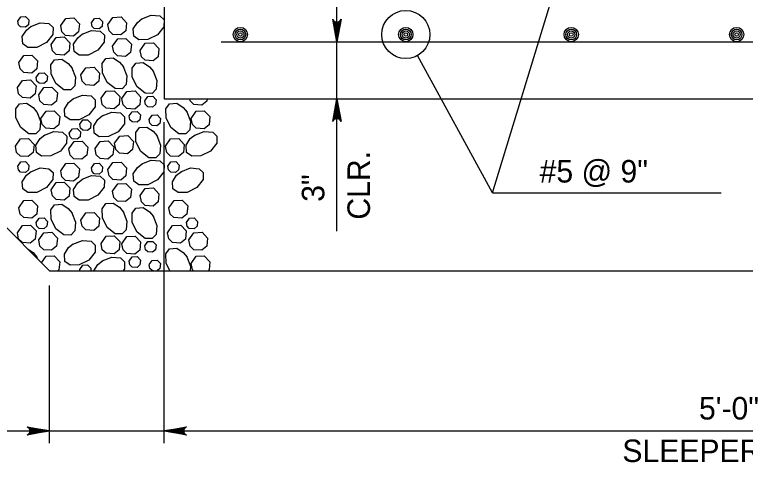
# Model space of a CAD drawing. Extents: x 636530 to 644067, y 294168 to 299122.
# Drawn here: x 639138.6 to 639235.9, y 297331.4 to 297391 of the extents above; entities that cross this region are included whole.
import ezdxf

# ---------------------------------------------------------------- set-up
doc = ezdxf.new("R2010")
doc.units = 0
doc.layers.add('1', color=7, linetype='Continuous')

msp = doc.modelspace()

# ---------------------------------------------------------------- linework, layer by layer
at = {"layer": '1'}
for p, q in [((639158.49, 297410.264), (639158.49, 297379.784)), ((639202.188, 297367.27), (639211.745, 297398.632)), ((639181.492, 297362.167), (639181.492, 297394.123)), ((639190.664, 297388.355), (639190.664, 297388.355)), ((639143.25, 297356.924), (639112.77, 297387.404)), ((639166.11, 297387.404), (639303.27, 297387.404)), ((639202.188, 297367.27), (639192.199, 297385.547)), ((639158.49, 297379.784), (639310.89, 297379.784)), ((639158.49, 297333.953), (639158.49, 297376.689)), ((639202.188, 297367.27), (639232.631, 297367.27)), ((639143.25, 297356.924), (639326.13, 297356.924)), ((639143.25, 297333.953), (639143.25, 297354.943)), ((639113.216, 297335.588), (639310.89, 297335.588))]:
    msp.add_line(p, q, dxfattribs=at)
for points in [[(639139.009, 297390.155), (639139.413, 297390.729), (639140.057, 297390.766), (639140.504, 297390.302), (639140.44, 297389.651), (639140.042, 297389.32), (639139.406, 297389.366), (639139.107, 297389.657), (639139.01, 297390.155)], [(639144.734, 297389.541), (639145.407, 297390.498), (639146.48, 297390.559), (639147.226, 297389.785), (639147.118, 297388.701), (639146.455, 297388.15), (639145.395, 297388.227), (639144.897, 297388.71), (639144.735, 297389.541)], [(639148.813, 297389.935), (639149.217, 297390.508), (639149.861, 297390.545), (639150.309, 297390.081), (639150.244, 297389.431), (639149.846, 297389.1), (639149.21, 297389.146), (639148.911, 297389.436), (639148.814, 297389.934)], [(639151.017, 297389.687), (639151.689, 297390.643), (639152.762, 297390.704), (639153.508, 297389.931), (639153.4, 297388.847), (639152.737, 297388.295), (639151.678, 297388.372), (639151.179, 297388.855), (639151.017, 297389.687)], [(639158.49, 297390.328), (639158.473, 297389.391), (639157.639, 297388.325), (639156.351, 297387.681), (639155.137, 297387.66), (639154.454, 297388.146), (639154.389, 297389.112), (639154.944, 297389.977), (639155.579, 297390.484)], [(639155.528, 297390.451), (639156.786, 297390.95), (639157.941, 297390.85), (639158.49, 297390.328)], [(639181.492, 297387.404), (639180.933, 297390.387), (639181.012, 297390.272), (639181.092, 297390.157), (639181.192, 297390.098), (639181.292, 297390.039), (639181.392, 297390.022), (639181.492, 297390.004), (639181.592, 297390.022), (639181.692, 297390.039), (639181.792, 297390.098), (639181.892, 297390.157), (639181.972, 297390.272), (639182.051, 297390.387), (639181.492, 297387.404), (639181.972, 297390.272), (639181.892, 297390.157), (639181.492, 297387.404), (639181.792, 297390.098), (639181.692, 297390.039), (639181.492, 297387.404), (639181.592, 297390.022), (639181.492, 297390.004), (639181.492, 297387.404), (639181.392, 297390.022), (639181.292, 297390.039), (639181.492, 297387.404), (639181.192, 297390.098), (639181.092, 297390.157), (639181.492, 297387.404), (639181.012, 297390.272)], [(639140.751, 297389.419), (639142.009, 297389.917), (639143.164, 297389.818), (639143.713, 297389.296), (639143.696, 297388.358), (639142.862, 297387.293), (639141.575, 297386.649), (639140.361, 297386.628), (639139.678, 297387.113), (639139.613, 297388.08), (639140.167, 297388.945), (639140.802, 297389.451)], [(639147.584, 297388.402), (639148.841, 297388.901), (639149.997, 297388.801), (639150.546, 297388.279), (639150.528, 297387.341), (639149.695, 297386.276), (639148.407, 297385.632), (639147.193, 297385.611), (639146.51, 297386.096), (639146.445, 297387.063), (639147, 297387.928), (639147.635, 297388.434)], [(639143.469, 297387.011), (639144.142, 297387.968), (639145.215, 297388.029), (639145.961, 297387.255), (639145.853, 297386.171), (639145.19, 297385.62), (639144.13, 297385.697), (639143.632, 297386.18), (639143.47, 297387.011)], [(639151.649, 297386.824), (639152.321, 297387.78), (639153.395, 297387.841), (639154.141, 297387.068), (639154.033, 297385.984), (639153.37, 297385.432), (639152.31, 297385.509), (639151.812, 297385.992), (639151.65, 297386.824)], [(639155.325, 297386.238), (639155.997, 297387.194), (639157.07, 297387.256), (639157.816, 297386.482), (639157.708, 297385.398), (639157.045, 297384.846), (639155.986, 297384.923), (639155.487, 297385.407), (639155.325, 297386.238)], [(639139.158, 297384.612), (639139.831, 297385.568), (639140.904, 297385.629), (639141.65, 297384.856), (639141.542, 297383.772), (639140.879, 297383.22), (639139.819, 297383.297), (639139.321, 297383.781), (639139.159, 297384.612)], [(639146.215, 297383.937), (639146.714, 297382.679), (639146.614, 297381.524), (639146.092, 297380.974), (639145.155, 297380.992), (639144.09, 297381.825), (639143.446, 297383.113), (639143.424, 297384.327), (639143.91, 297385.01), (639144.877, 297385.075), (639145.741, 297384.521), (639146.248, 297383.886)], [(639153.048, 297384.099), (639153.547, 297382.842), (639153.447, 297381.686), (639152.925, 297381.137), (639151.987, 297381.155), (639150.922, 297381.988), (639150.278, 297383.276), (639150.257, 297384.49), (639150.742, 297385.173), (639151.709, 297385.238), (639152.574, 297384.684), (639153.08, 297384.049)], [(639157.034, 297383.489), (639157.532, 297382.232), (639157.433, 297381.076), (639156.911, 297380.527), (639155.973, 297380.545), (639154.908, 297381.378), (639154.264, 297382.666), (639154.243, 297383.88), (639154.728, 297384.563), (639155.695, 297384.628), (639156.56, 297384.074), (639157.066, 297383.439)], [(639147.423, 297382.985), (639148.095, 297383.942), (639149.169, 297384.003), (639149.915, 297383.229), (639149.807, 297382.145), (639149.144, 297381.594), (639148.084, 297381.67), (639147.586, 297382.154), (639147.424, 297382.985)], [(639141.468, 297382.652), (639141.872, 297383.226), (639142.516, 297383.263), (639142.963, 297382.799), (639142.899, 297382.148), (639142.501, 297381.817), (639141.865, 297381.864), (639141.566, 297382.154), (639141.469, 297382.652)], [(639138.97, 297381.291), (639139.642, 297382.247), (639140.716, 297382.309), (639141.462, 297381.535), (639141.354, 297380.451), (639140.691, 297379.899), (639139.631, 297379.976), (639139.132, 297380.46), (639138.971, 297381.291)], [(639141.811, 297380.342), (639142.483, 297381.298), (639143.556, 297381.359), (639144.303, 297380.586), (639144.195, 297379.501), (639143.532, 297378.95), (639142.472, 297379.027), (639141.973, 297379.51), (639141.811, 297380.341)], [(639150.114, 297379.868), (639150.786, 297380.824), (639151.859, 297380.885), (639152.605, 297380.112), (639152.497, 297379.028), (639151.834, 297378.476), (639150.775, 297378.553), (639150.276, 297379.036), (639150.114, 297379.867)], [(639152.879, 297379.827), (639153.551, 297380.783), (639154.625, 297380.845), (639155.371, 297380.071), (639155.263, 297378.987), (639154.6, 297378.435), (639153.54, 297378.512), (639153.042, 297378.996), (639152.88, 297379.827)], [(639146.364, 297379.78), (639147.621, 297380.279), (639148.777, 297380.179), (639149.326, 297379.657), (639149.308, 297378.719), (639148.475, 297377.654), (639147.187, 297377.01), (639145.973, 297376.989), (639145.29, 297377.474), (639145.225, 297378.441), (639145.78, 297379.306), (639146.414, 297379.812)], [(639155.938, 297379.532), (639156.341, 297380.105), (639156.986, 297380.142), (639157.433, 297379.678), (639157.368, 297379.028), (639156.971, 297378.697), (639156.335, 297378.743), (639156.035, 297379.033), (639155.938, 297379.531)], [(639164.211, 297379.784), (639164.183, 297379.501), (639163.52, 297378.95), (639162.46, 297379.027), (639161.962, 297379.51), (639161.908, 297379.784)], [(639166.352, 297379.78), (639166.362, 297379.784)], [(639181.492, 297379.784), (639182.051, 297376.802), (639181.972, 297376.917), (639181.892, 297377.032), (639181.792, 297377.091), (639181.692, 297377.15), (639181.592, 297377.167), (639181.492, 297377.184), (639181.392, 297377.167), (639181.292, 297377.15), (639181.192, 297377.091), (639181.092, 297377.032), (639181.012, 297376.917), (639180.933, 297376.802), (639181.492, 297379.784), (639181.012, 297376.917), (639181.092, 297377.032), (639181.492, 297379.784), (639181.192, 297377.091), (639181.292, 297377.15), (639181.492, 297379.784), (639181.392, 297377.167), (639181.492, 297377.184), (639181.492, 297379.784), (639181.592, 297377.167), (639181.692, 297377.15), (639181.492, 297379.784), (639181.792, 297377.091), (639181.892, 297377.032), (639181.492, 297379.784), (639181.972, 297376.917)], [(639141.538, 297378.08), (639142.037, 297376.823), (639141.937, 297375.667), (639141.415, 297375.118), (639140.478, 297375.136), (639139.412, 297375.969), (639138.769, 297377.257), (639138.747, 297378.471), (639139.233, 297379.154), (639140.2, 297379.219), (639141.064, 297378.664), (639141.571, 297378.029)], [(639161.527, 297378.08), (639162.026, 297376.823), (639161.926, 297375.667), (639161.404, 297375.118), (639160.466, 297375.136), (639159.401, 297375.969), (639158.757, 297377.257), (639158.736, 297378.471), (639159.221, 297379.154), (639160.188, 297379.219), (639161.053, 297378.664), (639161.559, 297378.029)], [(639142.11, 297377.195), (639142.782, 297378.152), (639143.856, 297378.213), (639144.602, 297377.439), (639144.494, 297376.355), (639143.831, 297375.804), (639142.771, 297375.88), (639142.272, 297376.364), (639142.11, 297377.195)], [(639150.265, 297377.534), (639151.523, 297378.032), (639152.678, 297377.932), (639153.228, 297377.41), (639153.21, 297376.473), (639152.377, 297375.407), (639151.089, 297374.764), (639149.875, 297374.742), (639149.192, 297375.228), (639149.127, 297376.195), (639149.681, 297377.059), (639150.316, 297377.566)], [(639153.857, 297377.514), (639154.261, 297378.088), (639154.905, 297378.125), (639155.352, 297377.66), (639155.288, 297377.01), (639154.89, 297376.679), (639154.254, 297376.725), (639153.955, 297377.015), (639153.858, 297377.514)], [(639156.505, 297377.041), (639156.909, 297377.615), (639157.553, 297377.652), (639158.001, 297377.187), (639157.936, 297376.537), (639157.538, 297376.206), (639156.902, 297376.252), (639156.603, 297376.542), (639156.506, 297377.041)], [(639162.098, 297377.195), (639162.771, 297378.152), (639163.844, 297378.213), (639164.59, 297377.439), (639164.482, 297376.355), (639163.819, 297375.804), (639162.759, 297375.88), (639162.261, 297376.364), (639162.099, 297377.195)], [(639147.269, 297376.411), (639147.672, 297376.985), (639148.316, 297377.021), (639148.764, 297376.557), (639148.699, 297375.907), (639148.301, 297375.576), (639147.665, 297375.622), (639147.366, 297375.912), (639147.269, 297376.411)], [(639145.882, 297375.244), (639146.285, 297375.818), (639146.929, 297375.855), (639147.377, 297375.391), (639147.312, 297374.74), (639146.914, 297374.409), (639146.278, 297374.455), (639145.979, 297374.745), (639145.882, 297375.244)], [(639157.521, 297374.908), (639158.02, 297373.65), (639157.92, 297372.495), (639157.398, 297371.946), (639156.461, 297371.963), (639155.395, 297372.797), (639154.752, 297374.085), (639154.73, 297375.298), (639155.216, 297375.982), (639156.183, 297376.046), (639157.047, 297375.492), (639157.554, 297374.857)], [(639142.58, 297374.972), (639143.838, 297375.47), (639144.993, 297375.37), (639145.542, 297374.848), (639145.524, 297373.911), (639144.691, 297372.846), (639143.403, 297372.202), (639142.189, 297372.18), (639141.506, 297372.666), (639141.441, 297373.633), (639141.996, 297374.497), (639142.631, 297375.004)], [(639151.913, 297373.883), (639152.585, 297374.84), (639153.658, 297374.901), (639154.405, 297374.127), (639154.297, 297373.043), (639153.633, 297372.492), (639152.574, 297372.569), (639152.075, 297373.052), (639151.913, 297373.883)], [(639162.568, 297374.972), (639163.826, 297375.47), (639164.981, 297375.37), (639165.53, 297374.848), (639165.513, 297373.911), (639164.679, 297372.846), (639163.392, 297372.202), (639162.178, 297372.18), (639161.495, 297372.666), (639161.43, 297373.633), (639161.984, 297374.497), (639162.619, 297375.004)], [(639138.703, 297373.497), (639139.375, 297374.454), (639140.449, 297374.515), (639141.195, 297373.741), (639141.087, 297372.657), (639140.424, 297372.106), (639139.364, 297372.182), (639138.865, 297372.666), (639138.704, 297373.497)], [(639145.837, 297373.143), (639146.509, 297374.099), (639147.583, 297374.16), (639148.329, 297373.387), (639148.221, 297372.302), (639147.558, 297371.751), (639146.498, 297371.828), (639145.999, 297372.311), (639145.838, 297373.142)], [(639149.305, 297373.182), (639149.978, 297374.138), (639151.051, 297374.2), (639151.797, 297373.426), (639151.689, 297372.342), (639151.026, 297371.79), (639149.966, 297371.867), (639149.468, 297372.351), (639149.306, 297373.182)], [(639158.691, 297373.497), (639159.364, 297374.454), (639160.437, 297374.515), (639161.183, 297373.741), (639161.075, 297372.657), (639160.412, 297372.106), (639159.352, 297372.182), (639158.854, 297372.666), (639158.692, 297373.497)], [(639139.009, 297370.841), (639139.413, 297371.415), (639140.057, 297371.451), (639140.504, 297370.987), (639140.44, 297370.337), (639140.042, 297370.006), (639139.406, 297370.052), (639139.107, 297370.342), (639139.01, 297370.841)], [(639144.734, 297370.227), (639145.407, 297371.183), (639146.48, 297371.245), (639147.226, 297370.471), (639147.118, 297369.387), (639146.455, 297368.835), (639145.395, 297368.912), (639144.897, 297369.396), (639144.735, 297370.227)], [(639148.813, 297370.62), (639149.217, 297371.194), (639149.861, 297371.231), (639150.309, 297370.766), (639150.244, 297370.116), (639149.846, 297369.785), (639149.21, 297369.831), (639148.911, 297370.121), (639148.814, 297370.62)], [(639151.017, 297370.372), (639151.689, 297371.329), (639152.762, 297371.39), (639153.508, 297370.616), (639153.4, 297369.532), (639152.737, 297368.981), (639151.678, 297369.057), (639151.179, 297369.541), (639151.017, 297370.372)], [(639155.528, 297371.137), (639156.786, 297371.635), (639157.941, 297371.536), (639158.49, 297371.014), (639158.473, 297370.076), (639157.639, 297369.011), (639156.351, 297368.367), (639155.137, 297368.346), (639154.454, 297368.831), (639154.389, 297369.798), (639154.944, 297370.663), (639155.579, 297371.169)], [(639158.998, 297370.841), (639159.401, 297371.415), (639160.045, 297371.451), (639160.493, 297370.987), (639160.428, 297370.337), (639160.03, 297370.006), (639159.394, 297370.052), (639159.095, 297370.342), (639158.998, 297370.841)], [(639140.751, 297370.104), (639142.009, 297370.603), (639143.164, 297370.503), (639143.713, 297369.981), (639143.696, 297369.044), (639142.862, 297367.978), (639141.575, 297367.334), (639140.361, 297367.313), (639139.678, 297367.799), (639139.613, 297368.765), (639140.167, 297369.63), (639140.802, 297370.137)], [(639160.74, 297370.104), (639161.997, 297370.603), (639163.153, 297370.503), (639163.702, 297369.981), (639163.684, 297369.044), (639162.851, 297367.978), (639161.563, 297367.334), (639160.349, 297367.313), (639159.666, 297367.799), (639159.601, 297368.765), (639160.156, 297369.63), (639160.791, 297370.137)], [(639147.584, 297369.088), (639148.841, 297369.586), (639149.997, 297369.486), (639150.546, 297368.964), (639150.528, 297368.027), (639149.695, 297366.962), (639148.407, 297366.318), (639147.193, 297366.296), (639146.51, 297366.782), (639146.445, 297367.749), (639147, 297368.613), (639147.635, 297369.12)], [(639143.469, 297367.697), (639144.142, 297368.653), (639145.215, 297368.715), (639145.961, 297367.941), (639145.853, 297366.857), (639145.19, 297366.305), (639144.13, 297366.382), (639143.632, 297366.866), (639143.47, 297367.697)], [(639151.649, 297367.509), (639152.321, 297368.466), (639153.395, 297368.527), (639154.141, 297367.753), (639154.033, 297366.669), (639153.37, 297366.118), (639152.31, 297366.194), (639151.812, 297366.678), (639151.65, 297367.509)], [(639155.325, 297366.924), (639155.997, 297367.88), (639157.07, 297367.941), (639157.816, 297367.168), (639157.708, 297366.084), (639157.045, 297365.532), (639155.986, 297365.609), (639155.487, 297366.092), (639155.325, 297366.923)], [(639139.158, 297365.297), (639139.831, 297366.254), (639140.904, 297366.315), (639141.65, 297365.541), (639141.542, 297364.457), (639140.879, 297363.906), (639139.819, 297363.982), (639139.321, 297364.466), (639139.159, 297365.297)], [(639153.048, 297364.785), (639153.547, 297363.527), (639153.447, 297362.372), (639152.925, 297361.823), (639151.987, 297361.84), (639150.922, 297362.674), (639150.278, 297363.962), (639150.257, 297365.175), (639150.742, 297365.859), (639151.709, 297365.923), (639152.574, 297365.369), (639153.08, 297364.734)], [(639159.147, 297365.297), (639159.819, 297366.254), (639160.892, 297366.315), (639161.639, 297365.541), (639161.531, 297364.457), (639160.868, 297363.906), (639159.808, 297363.982), (639159.309, 297364.466), (639159.147, 297365.297)], [(639146.215, 297364.622), (639146.714, 297363.365), (639146.614, 297362.209), (639146.092, 297361.66), (639145.155, 297361.678), (639144.09, 297362.511), (639143.446, 297363.799), (639143.424, 297365.013), (639143.91, 297365.696), (639144.877, 297365.76), (639145.741, 297365.206), (639146.248, 297364.571)], [(639157.034, 297364.175), (639157.532, 297362.917), (639157.433, 297361.762), (639156.911, 297361.213), (639155.973, 297361.23), (639154.908, 297362.064), (639154.264, 297363.352), (639154.243, 297364.565), (639154.728, 297365.249), (639155.695, 297365.313), (639156.56, 297364.759), (639157.066, 297364.124)], [(639141.468, 297363.338), (639141.872, 297363.912), (639142.516, 297363.949), (639142.963, 297363.484), (639142.899, 297362.834), (639142.501, 297362.503), (639141.865, 297362.549), (639141.566, 297362.839), (639141.469, 297363.338)], [(639147.423, 297363.671), (639148.095, 297364.627), (639149.169, 297364.688), (639149.915, 297363.915), (639149.807, 297362.831), (639149.144, 297362.279), (639148.084, 297362.356), (639147.586, 297362.839), (639147.424, 297363.671)], [(639161.457, 297363.338), (639161.86, 297363.912), (639162.504, 297363.949), (639162.952, 297363.484), (639162.887, 297362.834), (639162.489, 297362.503), (639161.853, 297362.549), (639161.554, 297362.839), (639161.457, 297363.338)], [(639138.97, 297361.977), (639139.642, 297362.933), (639140.716, 297362.994), (639141.462, 297362.221), (639141.354, 297361.136), (639140.691, 297360.585), (639139.631, 297360.662), (639139.132, 297361.145), (639138.971, 297361.976)], [(639158.959, 297361.977), (639159.631, 297362.933), (639160.704, 297362.994), (639161.45, 297362.221), (639161.342, 297361.136), (639160.679, 297360.585), (639159.619, 297360.662), (639159.121, 297361.145), (639158.959, 297361.976)], [(639141.811, 297361.027), (639142.483, 297361.983), (639143.556, 297362.045), (639144.303, 297361.271), (639144.195, 297360.187), (639143.532, 297359.635), (639142.472, 297359.712), (639141.973, 297360.196), (639141.811, 297361.027)], [(639161.799, 297361.027), (639162.472, 297361.983), (639163.545, 297362.045), (639164.291, 297361.271), (639164.183, 297360.187), (639163.52, 297359.635), (639162.46, 297359.712), (639161.962, 297360.196), (639161.8, 297361.027)], [(639146.364, 297360.466), (639147.621, 297360.964), (639148.777, 297360.864), (639149.326, 297360.342), (639149.308, 297359.405), (639148.475, 297358.34), (639147.187, 297357.696), (639145.973, 297357.674), (639145.29, 297358.16), (639145.225, 297359.127), (639145.78, 297359.991), (639146.414, 297360.498)], [(639150.114, 297360.553), (639150.786, 297361.51), (639151.859, 297361.571), (639152.605, 297360.797), (639152.497, 297359.713), (639151.834, 297359.162), (639150.775, 297359.238), (639150.276, 297359.722), (639150.114, 297360.553)], [(639152.879, 297360.512), (639153.551, 297361.469), (639154.625, 297361.53), (639155.371, 297360.756), (639155.263, 297359.672), (639154.6, 297359.121), (639153.54, 297359.198), (639153.042, 297359.681), (639152.88, 297360.512)], [(639155.938, 297360.217), (639156.341, 297360.791), (639156.986, 297360.828), (639157.433, 297360.363), (639157.368, 297359.713), (639156.971, 297359.382), (639156.335, 297359.428), (639156.035, 297359.718), (639155.938, 297360.217)], [(639140.395, 297359.779), (639141.064, 297359.35), (639141.571, 297358.715)], [(639159.266, 297356.924), (639158.757, 297357.942), (639158.736, 297359.156), (639159.221, 297359.839), (639160.188, 297359.904), (639161.053, 297359.35), (639161.559, 297358.715)], [(639141.538, 297358.766), (639141.624, 297358.55)], [(639142.185, 297357.989), (639142.782, 297358.837), (639143.856, 297358.898), (639144.602, 297358.125), (639144.494, 297357.041), (639144.354, 297356.924)], [(639149.155, 297356.924), (639149.681, 297357.745), (639150.316, 297358.251)], [(639150.265, 297358.219), (639151.523, 297358.718), (639152.678, 297358.618), (639153.228, 297358.096), (639153.21, 297357.158), (639153.027, 297356.924)], [(639153.857, 297358.199), (639154.261, 297358.773), (639154.905, 297358.81), (639155.352, 297358.346), (639155.288, 297357.695), (639154.89, 297357.364), (639154.254, 297357.411), (639153.955, 297357.701), (639153.858, 297358.199)], [(639156.505, 297357.727), (639156.909, 297358.3), (639157.553, 297358.337), (639158.001, 297357.873), (639157.936, 297357.223), (639157.577, 297356.924)], [(639161.527, 297358.766), (639162.026, 297357.508), (639161.975, 297356.924)], [(639162.098, 297357.881), (639162.771, 297358.837), (639163.844, 297358.898), (639164.59, 297358.125), (639164.482, 297357.041), (639164.342, 297356.924)], [(639147.269, 297357.096), (639147.672, 297357.67), (639148.316, 297357.707), (639148.764, 297357.243), (639148.732, 297356.924)], [(639147.303, 297356.924), (639147.269, 297357.096)], [(639157.089, 297356.924), (639156.902, 297356.938), (639156.603, 297357.228), (639156.506, 297357.726)], [(639162.39, 297356.924), (639162.261, 297357.049), (639162.099, 297357.881)], [(639143.25, 297335.588), (639140.267, 297335.029), (639140.382, 297335.109), (639140.497, 297335.188), (639140.556, 297335.288), (639140.615, 297335.388), (639140.633, 297335.488), (639140.65, 297335.588), (639140.633, 297335.688), (639140.615, 297335.788), (639140.556, 297335.888), (639140.497, 297335.988), (639140.382, 297336.068), (639140.267, 297336.148), (639143.25, 297335.588), (639140.382, 297336.068), (639140.497, 297335.988), (639143.25, 297335.588), (639140.556, 297335.888), (639140.615, 297335.788), (639143.25, 297335.588), (639140.633, 297335.688), (639140.65, 297335.588), (639143.25, 297335.588), (639140.633, 297335.488), (639140.615, 297335.388), (639143.25, 297335.588), (639140.556, 297335.288), (639140.497, 297335.188), (639143.25, 297335.588), (639140.382, 297335.109)], [(639158.49, 297335.588), (639161.472, 297336.148), (639161.357, 297336.068), (639161.243, 297335.988), (639161.183, 297335.888), (639161.124, 297335.788), (639161.107, 297335.688), (639161.09, 297335.588), (639161.107, 297335.488), (639161.124, 297335.388), (639161.183, 297335.288), (639161.243, 297335.188), (639161.357, 297335.109), (639161.472, 297335.029), (639158.49, 297335.588), (639161.357, 297335.109), (639161.243, 297335.188), (639158.49, 297335.588), (639161.183, 297335.288), (639161.124, 297335.388), (639158.49, 297335.588), (639161.107, 297335.488), (639161.09, 297335.588), (639158.49, 297335.588), (639161.107, 297335.688), (639161.124, 297335.788), (639158.49, 297335.588), (639161.183, 297335.888), (639161.243, 297335.988), (639158.49, 297335.588), (639161.357, 297336.068)], [(639158.49, 297335.588), (639161.472, 297336.148), (639161.357, 297336.068), (639161.243, 297335.988), (639161.183, 297335.888), (639161.124, 297335.788), (639161.107, 297335.688), (639161.09, 297335.588), (639161.107, 297335.488), (639161.124, 297335.388), (639161.183, 297335.288), (639161.243, 297335.188), (639161.357, 297335.109), (639161.472, 297335.029), (639158.49, 297335.588), (639161.357, 297335.109), (639161.243, 297335.188), (639158.49, 297335.588), (639161.183, 297335.288), (639161.124, 297335.388), (639158.49, 297335.588), (639161.107, 297335.488), (639161.09, 297335.588), (639158.49, 297335.588), (639161.107, 297335.688), (639161.124, 297335.788), (639158.49, 297335.588), (639161.183, 297335.888), (639161.243, 297335.988), (639158.49, 297335.588), (639161.357, 297336.068)]]:
    msp.add_lwpolyline(points, dxfattribs=at)
for centre, radius in [((639190.664, 297388.355), 3.2), ((639168.649, 297388.355), 0.952), ((639190.664, 297388.355), 0.952), ((639212.678, 297388.355), 0.952), ((639234.691, 297388.355), 0.952), ((639168.649, 297388.355), 0.714), ((639168.649, 297388.355), 0.476), ((639168.649, 297388.355), 0.238), ((639190.664, 297388.355), 0.714), ((639190.664, 297388.355), 0.476), ((639190.664, 297388.355), 0.238), ((639212.678, 297388.355), 0.714), ((639212.678, 297388.355), 0.476), ((639212.678, 297388.355), 0.238), ((639234.691, 297388.355), 0.714), ((639234.691, 297388.355), 0.476), ((639234.691, 297388.355), 0.238)]:
    msp.add_circle(centre, radius, dxfattribs=at)

# ---------------------------------------------------------------- texts
for s, p in [('CLR.', (639185.896, 297363.719)), ('3"', (639179.824, 297366.093))]:
    msp.add_text(s, height=3, rotation=90, dxfattribs=at).set_placement(p)
for s, p in [('#5 @ 9"', (639208.475, 297368.657)), ('5\'-0"', (639229.682, 297337.115)), ('SLEEPER SLAB', (639219.484, 297331.453))]:
    msp.add_text(s, height=3, dxfattribs=at).set_placement(p)

doc.saveas('drawing.dxf')
